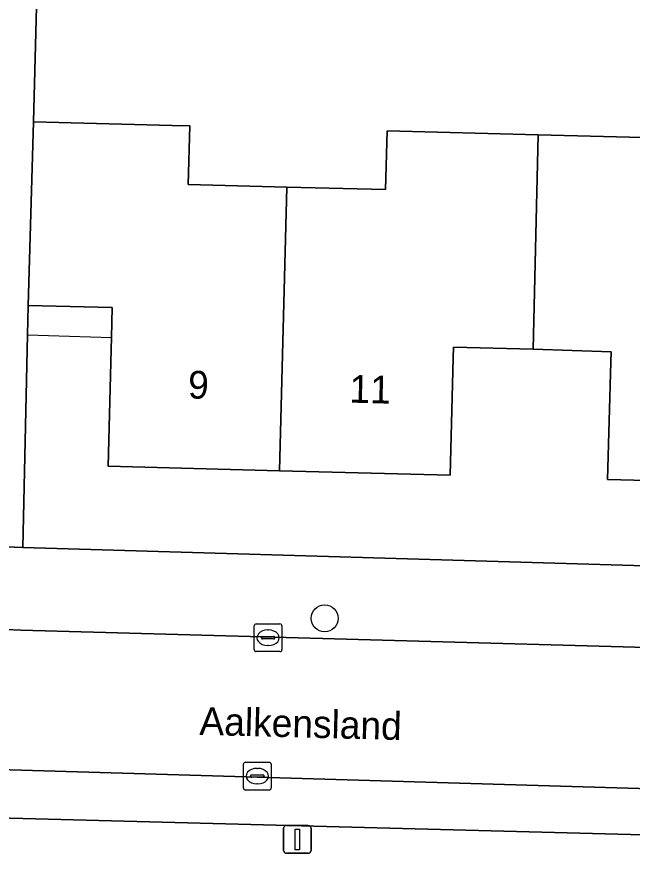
# Model space of a CAD drawing. Extents: x 162082 to 163401, y 388089 to 388636.
# Drawn here: x 162274.13 to 162296.3, y 388273.31 to 388303.46 of the extents above; entities that cross this region are included whole.
import ezdxf

# ---------------------------------------------------------------- set-up
doc = ezdxf.new("R2010")
doc.units = 0
for name, color, linetype in [('IMGEO_Boom', 7, 'Continuous'), ('IMGEO_Erf', 7, 'Continuous'), ('IMGEO_Kolk', 7, 'Continuous'), ('IMGEO_Lichtmast', 7, 'Continuous'), ('IMGEO_Openbare_ruimte_label', 7, 'Continuous'), ('IMGEO_Pand', 7, 'Continuous'), ('IMGEO_Pand_nummerreeks', 7, 'Continuous'), ('IMGEO_Pand_overbouw', 7, 'Continuous'), ('IMGEO_Parkeervlak_open', 7, 'Continuous'), ('IMGEO_Rijbaan_lokaal_open', 7, 'Continuous'), ('IMGEO_Voetpad_open', 7, 'Continuous')]:
    doc.layers.add(name, color=color, linetype=linetype)

msp = doc.modelspace()

# ---------------------------------------------------------------- linework, layer by layer
at = {"layer": 'IMGEO_Boom'}
msp.add_circle((162285.225, 388281.781), 0.489, dxfattribs=at)
at = {"layer": 'IMGEO_Erf'}
for points in [[(162276.659, 388373.258), (162274.738, 388299.666), (162279.737, 388299.539), (162280.364, 388299.523), (162280.31, 388297.413), (162283.861, 388297.323), (162287.417, 388297.233), (162287.47, 388299.342), (162292.911, 388299.204), (162298.093, 388299.073)], [(162301.601, 388286.627), (162295.409, 388286.784), (162295.532, 388291.011), (162295.543, 388291.384), (162292.74, 388291.481), (162289.863, 388291.556), (162289.853, 388291.158), (162289.743, 388286.939), (162283.6, 388287.099), (162277.425, 388287.259), (162277.535, 388291.463), (162277.546, 388291.906), (162277.574, 388292.977), (162274.548, 388293.056), (162274.517, 388291.993), (162274.348, 388284.338), (162315.934, 388283.105)]]:
    msp.add_lwpolyline(points, dxfattribs=at)
at = {"layer": 'IMGEO_Kolk'}
for p, q in [((162282.686, 388280.655), (162282.686, 388281.507)), ((162282.761, 388281.581), (162283.613, 388281.581)), ((162283.687, 388281.507), (162283.687, 388280.655)), ((162283.174, 388281.361), (162283.199, 388281.361)), ((162282.945, 388281.075), (162282.945, 388281.087)), ((162283.383, 388281.038), (162282.985, 388281.038)), ((162282.988, 388281.124), (162283.386, 388281.124)), ((162283.429, 388281.087), (162283.429, 388281.075)), ((162283.613, 388280.581), (162282.761, 388280.581)), ((162283.197, 388280.801), (162283.172, 388280.801)), ((162282.298, 388275.668), (162282.298, 388276.52)), ((162282.373, 388276.594), (162283.225, 388276.594)), ((162282.786, 388276.374), (162282.811, 388276.374)), ((162283.299, 388276.52), (162283.299, 388275.668)), ((162282.557, 388276.088), (162282.557, 388276.1)), ((162282.995, 388276.051), (162282.597, 388276.051)), ((162282.6, 388276.137), (162282.998, 388276.137)), ((162283.041, 388276.1), (162283.041, 388276.088)), ((162282.809, 388275.814), (162282.784, 388275.814)), ((162283.225, 388275.594), (162282.373, 388275.594))]:
    msp.add_line(p, q, dxfattribs=at)
for points in [[(162282.686, 388280.655), (162282.686, 388281.507)], [(162282.761, 388281.581), (162283.613, 388281.581)], [(162283.687, 388281.507), (162283.687, 388280.655)], [(162283.613, 388280.581), (162282.761, 388280.581)], [(162282.298, 388275.668), (162282.298, 388276.52)], [(162282.373, 388276.594), (162283.225, 388276.594)], [(162283.299, 388276.52), (162283.299, 388275.668)], [(162283.225, 388275.594), (162282.373, 388275.594)]]:
    msp.add_lwpolyline(points, dxfattribs=at)
for centre, radius, start, end in [((162282.763, 388281.505), 0.0765, 91.552, 178.448), ((162282.763, 388281.505), 0.0765, 91.552, 178.448), ((162283.611, 388281.505), 0.0765, 1.552, 88.448), ((162283.611, 388281.505), 0.0765, 1.552, 88.448), ((162282.985, 388281.084), 0.0403, 85.8775, 175.7526), ((162282.982, 388281.074), 0.0366, 178.938, 274.7102), ((162283.386, 388281.081), 0.043, 264.8664, 352.4533), ((162283.39, 388281.086), 0.0386, 1.7309, 96.639), ((162282.763, 388280.657), 0.0765, 181.552, 268.448), ((162282.763, 388280.657), 0.0765, 181.552, 268.448), ((162283.611, 388280.657), 0.0765, 271.552, 358.448), ((162283.611, 388280.657), 0.0765, 271.552, 358.448), ((162282.375, 388276.518), 0.0765, 91.552, 178.448), ((162282.375, 388276.518), 0.0765, 91.552, 178.448), ((162283.223, 388276.518), 0.0765, 1.552, 88.448), ((162283.223, 388276.518), 0.0765, 1.552, 88.448), ((162282.597, 388276.097), 0.0403, 85.8775, 175.7526), ((162282.594, 388276.087), 0.0366, 178.938, 274.7102), ((162282.998, 388276.094), 0.043, 264.8664, 352.4533), ((162283.002, 388276.099), 0.0386, 1.7309, 96.639), ((162282.375, 388275.67), 0.0765, 181.552, 268.448), ((162282.375, 388275.67), 0.0765, 181.552, 268.448), ((162283.223, 388275.67), 0.0765, 271.552, 358.448), ((162283.223, 388275.67), 0.0765, 271.552, 358.448)]:
    msp.add_arc(centre, radius, start, end, dxfattribs=at)
for centre, major_axis, ratio, start_param, end_param in [((162283.173, 388281.081), (-0.387, 0.002), 0.722429, 4.712389, 7.853982), ((162283.198, 388281.081), (-0.39, 0.002), 0.717154, 1.570796, 4.712389), ((162282.785, 388276.094), (-0.387, 0.002), 0.722429, 4.712389, 7.853982), ((162282.81, 388276.094), (-0.39, 0.002), 0.717154, 1.570796, 4.712389)]:
    msp.add_ellipse(centre, major_axis=major_axis, ratio=ratio, start_param=start_param, end_param=end_param, dxfattribs=at)
at = {"layer": 'IMGEO_Lichtmast'}
for p, q in [((162283.845, 388274.314), (162284.635, 388274.314)), ((162284.635, 388274.314), (162283.845, 388274.314)), ((162283.745, 388273.414), (162283.745, 388274.214)), ((162283.745, 388274.214), (162283.745, 388273.414)), ((162284.735, 388274.214), (162284.735, 388273.414)), ((162284.735, 388273.414), (162284.735, 388274.214)), ((162284.635, 388273.314), (162283.845, 388273.314)), ((162283.845, 388273.314), (162284.635, 388273.314))]:
    msp.add_line(p, q, dxfattribs=at)
msp.add_lwpolyline([(162284.165, 388274.189), (162284.315, 388274.189), (162284.315, 388273.439), (162284.165, 388273.439), (162284.165, 388274.189)], dxfattribs=at)
for centre, start, end in [((162283.845, 388274.214), 90, 180), ((162283.845, 388274.214), 90, 180), ((162284.635, 388274.214), 0, 90), ((162284.635, 388274.214), 360, 90), ((162283.845, 388273.414), 180, 270), ((162283.845, 388273.414), 180, 270), ((162284.635, 388273.414), 270, 0), ((162284.635, 388273.414), 270, 0)]:
    msp.add_arc(centre, 0.1, start, end, dxfattribs=at)
at = {"layer": 'IMGEO_Pand'}
for points in [[(162301.97, 388301.506), (162298.125, 388300.312), (162298.093, 388299.073), (162292.911, 388299.204), (162292.74, 388291.481), (162295.543, 388291.384), (162295.532, 388291.011), (162295.409, 388286.784), (162301.601, 388286.627)], [(162283.861, 388297.323), (162280.31, 388297.413), (162280.364, 388299.523), (162279.737, 388299.539), (162274.738, 388299.666), (162274.548, 388293.056), (162277.574, 388292.977), (162277.546, 388291.906), (162277.535, 388291.463), (162277.425, 388287.259), (162283.6, 388287.099)], [(162292.911, 388299.204), (162287.47, 388299.342), (162287.417, 388297.233), (162283.861, 388297.323), (162283.6, 388287.099), (162289.743, 388286.939), (162289.853, 388291.158), (162289.863, 388291.556), (162292.74, 388291.481)]]:
    msp.add_lwpolyline(points, close=True, dxfattribs=at)
at = {"layer": 'IMGEO_Pand_overbouw'}
msp.add_lwpolyline([(162277.574, 388292.977), (162274.548, 388293.056), (162274.517, 388291.993), (162277.546, 388291.906)], close=True, dxfattribs=at)
at = {"layer": 'IMGEO_Parkeervlak_open'}
for points in [[(162316.387, 388274.982), (162316.389, 388275.064), (162264.175, 388276.607)], [(162267.052, 388274.758), (162314.016, 388273.52)]]:
    msp.add_lwpolyline(points, dxfattribs=at)
at = {"layer": 'IMGEO_Rijbaan_lokaal_open'}
for points in [[(162295.549, 388280.763), (162289.478, 388280.933), (162277.332, 388281.274), (162274.276, 388281.359), (162273.738, 388281.374), (162265.887, 388281.595), (162265.196, 388281.614), (162261.412, 388281.72), (162259.414, 388281.776)], [(162262.642, 388276.591), (162264.175, 388276.607), (162316.389, 388275.064), (162316.484, 388280.076), (162316.289, 388280.079), (162315.076, 388280.11), (162313.149, 388280.189), (162307.071, 388280.44), (162295.549, 388280.763)]]:
    msp.add_lwpolyline(points, dxfattribs=at)
at = {"layer": 'IMGEO_Voetpad_open'}
for points in [[(162273.918, 388362.117), (162271.94, 388284.429), (162274.348, 388284.338), (162274.517, 388291.993), (162274.548, 388293.056), (162274.738, 388299.666), (162276.659, 388373.258)], [(162314.016, 388273.52), (162267.052, 388274.758)]]:
    msp.add_lwpolyline(points, dxfattribs=at)
msp.add_lwpolyline([(162321.838, 388282.94), (162315.934, 388283.105), (162274.348, 388284.338), (162271.94, 388284.429), (162273.749, 388281.839), (162273.738, 388281.374), (162274.276, 388281.359), (162277.332, 388281.274), (162289.478, 388280.933), (162295.549, 388280.763), (162307.071, 388280.44), (162313.149, 388280.189), (162315.076, 388280.11), (162316.289, 388280.079), (162316.484, 388280.076), (162317.532, 388280.058), (162321.754, 388279.943)], close=True, dxfattribs=at)

# ---------------------------------------------------------------- texts
at = {"layer": 'IMGEO_Openbare_ruimte_label'}
msp.add_text('Aalkensland', height=1, rotation=358.5106, dxfattribs=at).set_placement((162280.705, 388277.583))
at = {"layer": 'IMGEO_Pand_nummerreeks'}
for s, p in [('9', (162280.295, 388289.705)), ('11', (162286.108, 388289.554))]:
    msp.add_text(s, height=1, rotation=358.5103, dxfattribs=at).set_placement(p)

doc.saveas('drawing.dxf')
